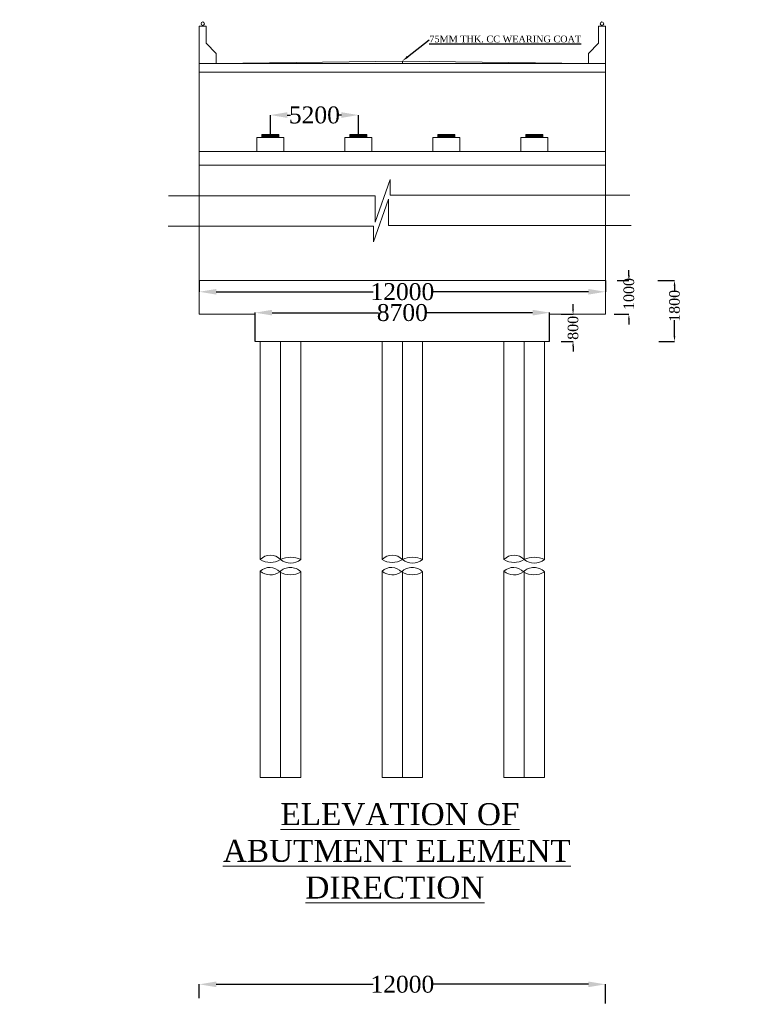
# Model space of a CAD drawing. Header units: millimetres. Extents: x -20950785 to 389010297, y -11535949 to 14056629.
# Tile 369 of 654: x 14741799 to 14785162, y -1596660 to -1538486. Entities that reach past the tile are written whole.
import ezdxf
from ezdxf import colors
from ezdxf.entities.mleader import LeaderData, LeaderLine
from ezdxf.math import Vec2, Vec3

# ---------------------------------------------------------------- set-up
doc = ezdxf.new("R2010")
doc.units = ezdxf.units.MM
doc.header["$LTSCALE"] = 60
doc.header["$MEASUREMENT"] = 0
doc.layers.add('TEXT', color=7, linetype='Continuous')
doc.styles.add('PDF Arial Bold', font='times.ttf')
doc.styles.add('style1', font='txt.shx', dxfattribs={"height": 1})
doc.dimstyles.get("Standard").update_dxf_attribs({"dimtxt": 400, "dimasz": 215, "dimexe": 0.18, "dimexo": 0.0625, "dimgap": 0.09, "dimtad": 0, "dimtih": 1, "dimtoh": 1, "dimdec": 0, "dimzin": 4, "dimdsep": 46, "dimtxsty": 'Standard', "dimblk": 'OPEN90', "dimcen": 0, "dimadec": 0, "dimazin": 1, "dimtfac": 1, "dimtdec": 0, "dimtix": 1, "dimtofl": 0, "dimtmove": 0, "dimatfit": 3, "dimldrblk": 'OPEN30', "dimfxl": 1, "dimtolj": 1, "dimtzin": 0, "dimarcsym": 0})

# ---------------------------------------------------------------- blocks, each defined once
blk = doc.blocks.new('*D1789')
at = {"color": 0, "linetype": 'Continuous', "lineweight": -2, "ltscale": 2, "transparency": 16777216}
for p, q in [((14756617, -1545277), (14756617, -1544121)), ((14757617, -1544121), (14757802, -1544121)), ((14760817, -1544121), (14760632, -1544121)), ((14761817, -1545277), (14761817, -1544121))]:
    blk.add_line(p, q, dxfattribs=at)
at = {"color": 0, "linetype": 'Continuous', "lineweight": 9, "ltscale": 2, "transparency": 16777216}
for points in [[(14757617, -1543954), (14757617, -1544288), (14756617, -1544121)], [(14760817, -1543954), (14760817, -1544288), (14761817, -1544121)]]:
    blk.add_solid(points, dxfattribs=at)
at = {"layer": 'Defpoints', "color": 0, "linetype": 'Continuous', "lineweight": 9, "ltscale": 2, "transparency": 16777216}
for p in [(14761817, -1544121), (14756617, -1545277), (14761817, -1545277)]:
    blk.add_point(p, dxfattribs=at)
at = {"color": 0, "linetype": 'Continuous', "lineweight": 9, "ltscale": 2, "transparency": 16777216, "insert": (14759217, -1544121), "char_height": 1000, "attachment_point": 5, "style": 'PDF Arial Bold'}
blk.add_mtext('\\A1;5200', dxfattribs=at)
blk = doc.blocks.new('*D1673')
at = {"color": 0, "linetype": 'Continuous', "lineweight": -2, "ltscale": 2, "transparency": 16777216}
for p, q in [((14752417, -1553893), (14752417, -1554561)), ((14776417, -1553893), (14776417, -1554561)), ((14753417, -1554561), (14762684, -1554561)), ((14775417, -1554561), (14766150, -1554561))]:
    blk.add_line(p, q, dxfattribs=at)
at = {"color": 0, "linetype": 'Continuous', "lineweight": 9, "ltscale": 2, "transparency": 16777216}
for points in [[(14753417, -1554395), (14753417, -1554728), (14752417, -1554561)], [(14775417, -1554395), (14775417, -1554728), (14776417, -1554561)]]:
    blk.add_solid(points, dxfattribs=at)
at = {"layer": 'Defpoints', "color": 0, "linetype": 'Continuous', "lineweight": 9, "ltscale": 2, "transparency": 16777216}
for p in [(14752417, -1553893), (14776417, -1553893), (14752417, -1554561)]:
    blk.add_point(p, dxfattribs=at)
at = {"color": 0, "linetype": 'Continuous', "lineweight": 9, "ltscale": 2, "transparency": 16777216, "insert": (14764417, -1554561), "char_height": 1000, "attachment_point": 5, "style": 'PDF Arial Bold'}
blk.add_mtext('\\A1;12000', dxfattribs=at)
blk = doc.blocks.new('*D1674')
at = {"color": 0, "linetype": 'Continuous', "lineweight": -2, "ltscale": 2, "transparency": 16777216}
for p, q in [((14755717, -1557493), (14755717, -1555795)), ((14756717, -1555796), (14763011, -1555796)), ((14772117, -1555796), (14765823, -1555796)), ((14773117, -1557493), (14773117, -1555795))]:
    blk.add_line(p, q, dxfattribs=at)
at = {"color": 0, "linetype": 'Continuous', "lineweight": 9, "ltscale": 2, "transparency": 16777216}
for points in [[(14756717, -1555629), (14756717, -1555962), (14755717, -1555796)], [(14772117, -1555629), (14772117, -1555962), (14773117, -1555796)]]:
    blk.add_solid(points, dxfattribs=at)
at = {"layer": 'Defpoints', "color": 0, "linetype": 'Continuous', "lineweight": 9, "ltscale": 2, "transparency": 16777216}
for p in [(14755717, -1555796), (14755717, -1557493), (14773117, -1557493)]:
    blk.add_point(p, dxfattribs=at)
at = {"color": 0, "linetype": 'Continuous', "lineweight": 9, "ltscale": 2, "transparency": 16777216, "insert": (14764417, -1555796), "char_height": 1000, "attachment_point": 5, "style": 'PDF Arial Bold'}
blk.add_mtext('\\A1;8700', dxfattribs=at)
blk = doc.blocks.new('*D1743')
at = {"color": 0, "linetype": 'Continuous', "lineweight": -2, "ltscale": 2, "transparency": 16777216}
for p, q in [((14752417, -1596294), (14752417, -1595480)), ((14753417, -1595480), (14762684, -1595480)), ((14775417, -1595480), (14766150, -1595480)), ((14776417, -1596620), (14776417, -1595480))]:
    blk.add_line(p, q, dxfattribs=at)
at = {"color": 0, "linetype": 'Continuous', "lineweight": 9, "ltscale": 2, "transparency": 16777216}
for points in [[(14753417, -1595313), (14753417, -1595647), (14752417, -1595480)], [(14775417, -1595313), (14775417, -1595647), (14776417, -1595480)]]:
    blk.add_solid(points, dxfattribs=at)
at = {"layer": 'Defpoints', "color": 0, "linetype": 'Continuous', "lineweight": 9, "ltscale": 2, "transparency": 16777216}
for p in [(14752417, -1595480), (14752417, -1596294), (14776417, -1596620)]:
    blk.add_point(p, dxfattribs=at)
at = {"color": 0, "linetype": 'Continuous', "lineweight": 9, "ltscale": 2, "transparency": 16777216, "insert": (14764417, -1595480), "char_height": 1000, "attachment_point": 5, "style": 'PDF Arial Bold'}
blk.add_mtext('\\A1;12000', dxfattribs=at)
blk = doc.blocks.new('*D1750')
at = {"color": 0, "linetype": 'Continuous', "lineweight": -2, "ltscale": 2, "transparency": 16777216}
for p, q in [((14779524, -1553893), (14780504, -1553893)), ((14780504, -1554193), (14780504, -1554541)), ((14780504, -1557193), (14780504, -1556245)), ((14779587, -1557493), (14780504, -1557493))]:
    blk.add_line(p, q, dxfattribs=at)
at = {"color": 0, "linetype": 'Continuous', "lineweight": 9, "ltscale": 2, "transparency": 16777216}
for points in [[(14780454, -1554193), (14780554, -1554193), (14780504, -1553893)], [(14780454, -1557193), (14780554, -1557193), (14780504, -1557493)]]:
    blk.add_solid(points, dxfattribs=at)
at = {"layer": 'Defpoints', "color": 0, "linetype": 'Continuous', "lineweight": 9, "ltscale": 2, "transparency": 16777216}
for p in [(14779524, -1553893), (14779587, -1557493), (14780504, -1557493)]:
    blk.add_point(p, dxfattribs=at)
at = {"color": 0, "linetype": 'Continuous', "lineweight": 9, "ltscale": 2, "transparency": 16777216, "insert": (14780504, -1555393), "char_height": 500, "attachment_point": 5, "rotation": 90, "style": 'PDF Arial Bold'}
blk.add_mtext('\\A1;{\\H1.25x;1800}', dxfattribs=at)
blk = doc.blocks.new('*D1737')
at = {"color": 0, "linetype": 'Continuous', "lineweight": -2, "ltscale": 2, "transparency": 16777216}
for p, q in [((14774508, -1555593), (14774508, -1555293)), ((14773812, -1555893), (14774508, -1555893)), ((14773812, -1557493), (14774508, -1557493)), ((14774508, -1557793), (14774508, -1558093))]:
    blk.add_line(p, q, dxfattribs=at)
at = {"color": 0, "linetype": 'Continuous', "lineweight": 9, "ltscale": 2, "transparency": 16777216}
for points in [[(14774458, -1555593), (14774558, -1555593), (14774508, -1555893)], [(14774458, -1557793), (14774558, -1557793), (14774508, -1557493)]]:
    blk.add_solid(points, dxfattribs=at)
at = {"layer": 'Defpoints', "color": 0, "linetype": 'Continuous', "lineweight": 9, "ltscale": 2, "transparency": 16777216}
for p in [(14773812, -1555893), (14773812, -1557493), (14774508, -1557493)]:
    blk.add_point(p, dxfattribs=at)
at = {"color": 0, "linetype": 'Continuous', "lineweight": 9, "ltscale": 2, "transparency": 16777216, "insert": (14774508, -1556693), "char_height": 500, "attachment_point": 5, "rotation": 90, "style": 'PDF Arial Bold'}
blk.add_mtext('\\A1;{\\H1.25x;800}', dxfattribs=at)
blk = doc.blocks.new('*D1738')
at = {"color": 0, "linetype": 'Continuous', "lineweight": -2, "ltscale": 2, "transparency": 16777216}
for p, q in [((14777808, -1553593), (14777808, -1553293)), ((14777112, -1553893), (14777808, -1553893)), ((14776943, -1555893), (14777808, -1555893)), ((14777808, -1556193), (14777808, -1556493))]:
    blk.add_line(p, q, dxfattribs=at)
at = {"color": 0, "linetype": 'Continuous', "lineweight": 9, "ltscale": 2, "transparency": 16777216}
for points in [[(14777758, -1553593), (14777858, -1553593), (14777808, -1553893)], [(14777758, -1556193), (14777858, -1556193), (14777808, -1555893)]]:
    blk.add_solid(points, dxfattribs=at)
at = {"layer": 'Defpoints', "color": 0, "linetype": 'Continuous', "lineweight": 9, "ltscale": 2, "transparency": 16777216}
for p in [(14777112, -1553893), (14776943, -1555893), (14777808, -1555893)]:
    blk.add_point(p, dxfattribs=at)
at = {"color": 0, "linetype": 'Continuous', "lineweight": 9, "ltscale": 2, "transparency": 16777216, "insert": (14777808, -1554693), "char_height": 500, "attachment_point": 5, "rotation": 90, "style": 'PDF Arial Bold'}
blk.add_mtext('\\A1;{\\H1.25x;1000}', dxfattribs=at)

msp = doc.modelspace()

# ---------------------------------------------------------------- hatches: boundary and pattern name
at = {"linetype": 'Continuous', "lineweight": 9, "ltscale": 2}
h = msp.add_hatch(dxfattribs=at)
h.set_pattern_fill('ANSI31', scale=2)
h.set_pattern_definition([(45, (-9462486.34971, 1869476), (-0.1767766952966, 0.1767766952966), [])])
h.paths.add_polyline_path([(14757117, -1545277), (14756117, -1545277), (14756117, -1545437), (14757117, -1545437)])
h = msp.add_hatch(dxfattribs=at)
h.set_pattern_fill('ANSI31', scale=20)
h.set_pattern_definition([(45, (14761673.6503, -1545327), (-1.76776695, 1.76776695), [])])
h.paths.add_polyline_path([(14762317, -1545277), (14761317, -1545277), (14761317, -1545437), (14762317, -1545437)])
h.paths.add_polyline_path([(14767517, -1545277), (14766517, -1545277), (14766517, -1545437), (14767517, -1545437)])
h.paths.add_polyline_path([(14772717, -1545277), (14771717, -1545277), (14771717, -1545437), (14772717, -1545437)])

# ---------------------------------------------------------------- linework, layer by layer
at = {"color": 7, "linetype": 'Continuous', "lineweight": 9, "ltscale": 2}
for p, q in [((14752417, -1541077), (14752417, -1538877)), ((14752417, -1538877), (14752817, -1538877)), ((14752817, -1538877), (14752817, -1539877)), ((14776417, -1538877), (14776017, -1538877)), ((14776017, -1538877), (14776017, -1539877)), ((14776417, -1541077), (14776417, -1538877)), ((14752817, -1539877), (14753417, -1540477)), ((14776017, -1539877), (14775417, -1540477)), ((14752417, -1555893), (14752417, -1540927)), ((14753417, -1541077), (14753417, -1540477)), ((14764417, -1540927), (14753417, -1541077)), ((14764417, -1540927), (14764417, -1541077)), ((14764417, -1540927), (14775417, -1541077)), ((14775417, -1541077), (14775417, -1540477)), ((14776417, -1555893), (14776417, -1540927)), ((14776417, -1541077), (14752417, -1541077)), ((14776417, -1541577), (14752417, -1541577)), ((14757417, -1545437), (14755817, -1545437)), ((14755817, -1546277), (14755817, -1545437)), ((14756117, -1545437), (14756117, -1545277)), ((14757117, -1545277), (14756117, -1545277)), ((14757117, -1545437), (14757117, -1545277)), ((14757417, -1546277), (14757417, -1545437)), ((14762617, -1545437), (14761017, -1545437)), ((14761017, -1546277), (14761017, -1545437)), ((14761317, -1545437), (14761317, -1545277)), ((14762317, -1545277), (14761317, -1545277)), ((14762317, -1545437), (14762317, -1545277)), ((14762617, -1546277), (14762617, -1545437)), ((14767817, -1545437), (14766217, -1545437)), ((14766217, -1546277), (14766217, -1545437)), ((14766517, -1545437), (14766517, -1545277)), ((14767517, -1545277), (14766517, -1545277)), ((14767517, -1545437), (14767517, -1545277)), ((14767817, -1546277), (14767817, -1545437)), ((14773017, -1545437), (14771417, -1545437)), ((14771417, -1546277), (14771417, -1545437)), ((14771717, -1545437), (14771717, -1545277)), ((14772717, -1545277), (14771717, -1545277)), ((14772717, -1545437), (14772717, -1545277)), ((14773017, -1546277), (14773017, -1545437)), ((14776417, -1546277), (14752417, -1546277)), ((14776417, -1547077), (14752417, -1547077)), ((14762803.67, -1550456.81), (14763689.67, -1547921.48)), ((14763689.67, -1547921.48), (14763689.67, -1548848.81)), ((14750593, -1548887.14), (14762803.67, -1548887.14)), ((14763607.25, -1549084.66), (14762721.25, -1551619.99)), ((14762803.67, -1548887.14), (14762803.67, -1550456.81)), ((14763607.25, -1550654.32), (14763607.25, -1549084.66)), ((14763689.67, -1548848.81), (14777870.33, -1548848.81)), ((14762721.25, -1550692.66), (14750566.33, -1550692.66)), ((14762721.25, -1551619.99), (14762721.25, -1550692.66)), ((14777945.58, -1550654.32), (14763607.25, -1550654.32)), ((14776417, -1553893), (14752417, -1553893)), ((14752417, -1555893), (14752417, -1553893)), ((14776417, -1553893), (14776417, -1555893)), ((14755717, -1555893), (14752417, -1555893)), ((14755717, -1555893), (14755717, -1557493)), ((14773117, -1555893), (14773117, -1557493)), ((14776417, -1555893), (14773117, -1555893)), ((14773117, -1557493), (14755717, -1557493)), ((14756017, -1570383.22), (14756017, -1557493)), ((14757217, -1570383.22), (14757217, -1557493)), ((14758417, -1570383.22), (14758417, -1557493)), ((14763217, -1570383.22), (14763217, -1557493)), ((14764417, -1570383.22), (14764417, -1557493)), ((14765617, -1570383.22), (14765617, -1557493)), ((14770417, -1570383.22), (14770417, -1557493)), ((14771617, -1570383.22), (14771617, -1557493)), ((14772817, -1570383.22), (14772817, -1557493)), ((14756017, -1583260.47), (14756017, -1571075.47)), ((14757217, -1583260.47), (14757217, -1571069.48)), ((14758417, -1583260.47), (14758417, -1571109.15)), ((14763217, -1583260.47), (14763217, -1571075.47)), ((14764417, -1583260.47), (14764417, -1571069.48)), ((14765617, -1583260.47), (14765617, -1571109.15)), ((14770417, -1583260.47), (14770417, -1571075.47)), ((14771617, -1583260.47), (14771617, -1571069.48)), ((14772817, -1583260.47), (14772817, -1571109.15)), ((14758417, -1583260.47), (14756017, -1583260.47)), ((14765617, -1583260.47), (14763217, -1583260.47)), ((14772817, -1583260.47), (14770417, -1583260.47))]:
    msp.add_line(p, q, dxfattribs=at)
for centre, radius in [((14727501.5, -1533338), 347474.95), ((14752617, -1538721), 100), ((14776217, -1538721), 100)]:
    msp.add_circle(centre, radius, dxfattribs=at)
at = {"color": 7, "linetype": 'Continuous', "lineweight": 9}
for centre, radius, start, end in [((14756617, -1570948.61), 824.41, 43.2985883, 136.7014117), ((14756617, -1569433.43), 1123.43, 237.718709, 302.281291), ((14757817, -1571639.5), 1392.2, 64.4707596, 115.5292404), ((14757817, -1569604.18), 983.31, 232.3974098, 307.6025902), ((14763817, -1570948.61), 824.41, 43.2985883, 136.7014117), ((14763817, -1569433.43), 1123.43, 237.718709, 302.281291), ((14765017, -1571639.5), 1392.2, 64.4707596, 115.5292404), ((14765017, -1569604.18), 983.31, 232.3974098, 307.6025902), ((14771017, -1570948.61), 824.41, 43.2985883, 136.7014117), ((14771017, -1569433.43), 1123.43, 237.718709, 302.281291), ((14772217, -1571639.5), 1392.2, 64.4707596, 115.5292404), ((14772217, -1569604.18), 983.31, 232.3974098, 307.6025902), ((14756579.41, -1571664.56), 814.45, 42.9956136, 133.6731323), ((14756618.79, -1570310.31), 973.46, 231.8152918, 304.8534542), ((14757796.05, -1571723.05), 873.19, 44.6731972, 135.3268028), ((14757796.05, -1570086.98), 1196, 238.7222512, 301.2777488), ((14763779.41, -1571664.56), 814.45, 42.9956136, 133.6731323), ((14763818.79, -1570310.31), 973.46, 231.8152918, 304.8534542), ((14764996.05, -1571723.05), 873.19, 44.6731972, 135.3268028), ((14764996.05, -1570086.98), 1196, 238.7222512, 301.2777488), ((14770979.41, -1571664.56), 814.45, 42.9956136, 133.6731323), ((14771018.79, -1570310.31), 973.46, 231.8152918, 304.8534542), ((14772196.05, -1571723.05), 873.19, 44.6731972, 135.3268028), ((14772196.05, -1570086.98), 1196, 238.7222512, 301.2777488)]:
    msp.add_arc(centre, radius, start, end, dxfattribs=at)

# ---------------------------------------------------------------- texts
at = {"linetype": 'Continuous', "lineweight": 9, "insert": (11296226.84, -1573923.48), "char_height": 750, "width": 22678.6984, "attachment_point": 1, "style": 'style1'}
msp.add_mtext('\\pi6024.46095;{\\fTimes New Roman|b0|i0|c0|p18;\\LELEVATION OF PIER \\P\\pi3569.25186;ALONG CURRENT DIRECTION  }', dxfattribs=at)
at = {"linetype": 'Continuous', "lineweight": 9, "attachment_point": 1}
for s, insert, char_height, width in [('\\pi7448.80773;{\\fTimes New Roman|b0|i0|c0|p18;\\LCertified that the boring details  shown are correct.}', (12463812.32, -1576321.57), 1915.15152, 72153.3279), ('\\pi5418.09167,t45718.09167;{\\fTimes New Roman|b0|i0|c0|p18;\\L ELEVATION OF \\P\\pi2504.57329,t42804.57329;ABUTMENT ELEMENT \\P\\pi7381.21352,t47681.21352;DIRECTION}', (12166780.87, -1584775.46), 1300, 25045.2677), ('\\pi5418.09167,t45718.09167;{\\fTimes New Roman|b0|i0|c0|p18;\\L ELEVATION OF \\P\\pi2504.57329,t42804.57329;ABUTMENT ELEMENT \\P\\pi7381.21352,t47681.21352;DIRECTION}', (13524705.37, -1584775.46), 1300, 25045.2677), ('\\pi5418.09167,t45718.09167;{\\fTimes New Roman|b0|i0|c0|p18;\\L ELEVATION OF \\P\\pi2504.57329,t42804.57329;ABUTMENT ELEMENT \\P\\pi7381.21352,t47681.21352;DIRECTION}', (14751303.87, -1584775.46), 1300, 25045.2677)]:
    msp.add_mtext(s, dxfattribs=dict(at, insert=insert, char_height=char_height, width=width))
at = {"layer": 'TEXT', "linetype": 'Continuous', "lineweight": 9, "char_height": 1300, "attachment_point": 1}
for s, insert, width in [('\\pi2427.77062;{\\fTimes New Roman|b0|i0|c0|p18;\\LELEVATION OF PIER \\P\\pi3593.74034;ALONG CURRENT \\P\\pi6498.82325;DIRECTION  }', (12201657.42, -1570888.18), 23280.4872), ('\\pi2427.77062;{\\fTimes New Roman|b0|i0|c0|p18;\\LELEVATION OF PIER \\P\\pi3593.74034;ALONG CURRENT \\P\\pi6498.82325;DIRECTION  }', (13559581.92, -1570888.18), 23280.4872), ('\\pi1974.11068;{\\fTimes New Roman|b0|i0|c0|p18;\\LELEVATION OF PIER \\P\\pi3681.82517;ALONG TRAFFIC  \\P\\pi6045.16331;DIRECTION  }', (12222299.86, -1571340.89), 22373.1673), ('\\pi1974.11068;{\\fTimes New Roman|b0|i0|c0|p18;\\LELEVATION OF PIER \\P\\pi3681.82517;ALONG TRAFFIC  \\P\\pi6045.16331;DIRECTION  }', (13580224.36, -1571340.89), 22373.1673)]:
    msp.add_mtext(s, dxfattribs=dict(at, insert=insert, width=width))

# ---------------------------------------------------------------- dimensions: what is measured, and where the dimension line sits
at = {"color": 7, "linetype": 'Continuous', "lineweight": 9, "ltscale": 2}
dim = msp.add_linear_dim(base=(14761817, -1544121), p1=(14756617, -1545277), p2=(14761817, -1545277), dimstyle='Standard', override={"dimtxt": 1000, "dimasz": 1000, "dimtxsty": 'PDF Arial Bold', "dimfxl": 300}, dxfattribs=at)
dim.commit()
dim.dimension.update_dxf_attribs({"geometry": '*D1789', "text_midpoint": (14759217, -1544121)})
for base, p1, p2, text, picture, middle in [((14777807.53, -1555893), (14777112.35, -1553893), (14776943.35, -1555893), '{\\H1.25x;1000}', '*D1738', (14777807.53, -1554693)), ((14780503.67, -1557493), (14779523.67, -1553893), (14779587, -1557493), '{\\H1.25x;1800}', '*D1750', (14780503.67, -1555393)), ((14774507.53, -1557493), (14773812.35, -1555893), (14773812.35, -1557493), '{\\H1.25x;800}', '*D1737', (14774507.53, -1556693))]:
    dim = msp.add_linear_dim(base=base, p1=p1, p2=p2, angle=90, text=text, dimstyle='Standard', override={"dimtxt": 500, "dimasz": 300, "dimtxsty": 'PDF Arial Bold', "dimfxl": 300}, dxfattribs=at)
    dim.commit()
    dim.dimension.update_dxf_attribs({"geometry": picture, "text_midpoint": middle, "dimtype": 160, "text_rotation": 90})
for base, p1, p2, text, picture, middle in [((14752417, -1554561.32), (14776417, -1553893), (14752417, -1553893), '12000', '*D1673', (14764417, -1554561.32)), ((14755717, -1555795.65), (14773117, -1557493), (14755717, -1557493), '8700', '*D1674', (14764417, -1555795.65))]:
    dim = msp.add_linear_dim(base=base, p1=p1, p2=p2, text=text, dimstyle='Standard', override={"dimtxt": 1000, "dimasz": 1000, "dimtxsty": 'PDF Arial Bold', "dimfxl": 300}, dxfattribs=at)
    dim.commit()
    dim.dimension.update_dxf_attribs({"geometry": picture, "text_midpoint": middle})
dim = msp.add_linear_dim(base=(14752417, -1595480.14), p1=(14776417, -1596619.81), p2=(14752417, -1596294.14), text='12000', dimstyle='Standard', override={"dimtxt": 1000, "dimasz": 1000, "dimtxsty": 'PDF Arial Bold', "dimfxl": 300}, dxfattribs=at)
dim.commit()
dim.dimension.update_dxf_attribs({"geometry": '*D1743', "text_midpoint": (14764417, -1595480.14), "dimtype": 160})

# ---------------------------------------------------------------- leaders
ml = msp.add_multileader_mtext('Standard', dxfattribs=at)
ml.set_content('{\\fTimes New Roman|b0|i0|c0|p18;\\L75MM THK. CC WEARING COAT }', color=7)
ml.set_leader_properties()
ml.build(insert=Vec2(0, 0))
ml.multileader.update_dxf_attribs({"has_dogleg": 0, "text_right_attachment_type": 6, "dogleg_length": 0.36, "arrow_head_size": 400})
ctx = ml.context
ctx.base_point, ctx.char_height, ctx.arrow_head_size, ctx.landing_gap_size, ctx.plane_origin = Vec3(14766011, -1539668), 400, 400, 0.18, Vec3(14757198, -1540927)
ctx.right_attachment = 6
notes = []
notes.append((ctx, [(1, (1, 1, 0), (14766010.28, -1539668), (1, 0), 0.72, [(0, [(14764417, -1540927)], 0, [])])]))
ctx.mtext.insert, ctx.mtext.flow_direction = Vec3(14766011.18, -1539428), 5
for ctx, leaders in notes:
    for number, flags, end, landing, length, lines in leaders:
        leader = LeaderData()
        leader.index, (leader.has_last_leader_line, leader.has_dogleg_vector, leader.attachment_direction) = number, flags
        leader.last_leader_point, leader.dogleg_vector, leader.dogleg_length = Vec3(end), Vec3(landing), length
        for number, points, colour, breaks in lines:
            line = LeaderLine()
            line.index, line.vertices, line.color, line.breaks = number, Vec3.list(points), colors.encode_raw_color(colour), breaks
            leader.lines.append(line)
        ctx.leaders.append(leader)

doc.saveas('drawing.dxf')
